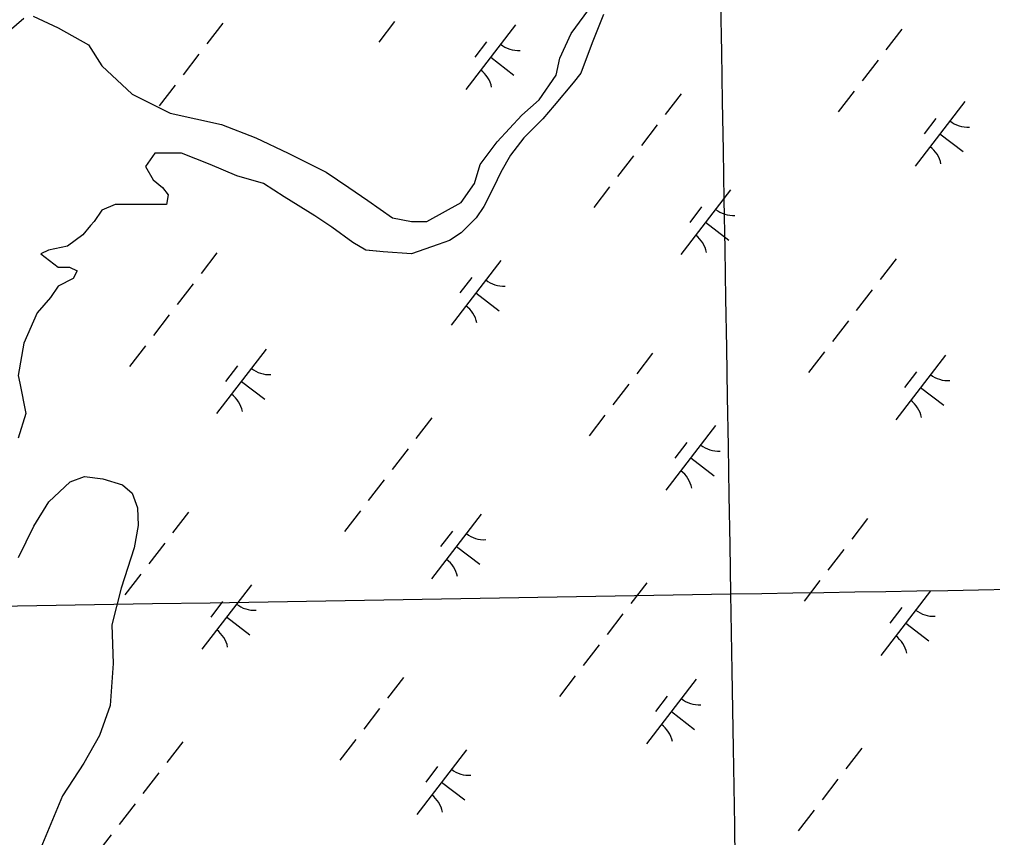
# Model space of a CAD drawing. Extents: x 3879599 to 3900814, y 146526 to 168888.
# Drawn here: x 3893542 to 3894140, y 162574 to 163077 of the extents above; entities that cross this region are included whole.
import ezdxf

# ---------------------------------------------------------------- set-up
doc = ezdxf.new("R2010")
doc.units = 0
for name, color, linetype in [('V-GRID-MAJR', 7, 'Continuous'), ('V-TOPO-SHOR', 7, 'Continuous'), ('V-WETL-SWMP', 7, 'Continuous')]:
    doc.layers.add(name, color=color, linetype=linetype)

msp = doc.modelspace()

# ---------------------------------------------------------------- linework, layer by layer
at = {"layer": 'V-GRID-MAJR'}
for points in [[(3894134.72, 153416.68), (3894080.41, 156663.61), (3893979.03, 162723.86), (3893946.66, 164659.13)], [(3889435.47, 162648.15), (3893979.03, 162723.86), (3896411.93, 162764.64)]]:
    msp.add_spline(points, degree=3, dxfattribs=at)
at = {"layer": 'V-TOPO-SHOR'}
for points in [[(3893550.99, 163078.47), (3893566.16, 163071.47), (3893584.82, 163060.97), (3893592.99, 163048.14), (3893611.65, 163030.64), (3893634.99, 163018.98), (3893666.48, 163011.98), (3893687.48, 163003.81), (3893707.31, 162994.48), (3893730.65, 162982.81), (3893744.65, 162973.48), (3893756.31, 162965.31), (3893771.48, 162954.81), (3893783.14, 162952.48), (3893792.48, 162952.48), (3893813.48, 162964.15), (3893821.64, 162975.81), (3893825.14, 162987.48), (3893835.64, 163001.48), (3893850.81, 163017.81), (3893861.31, 163027.14), (3893871.81, 163042.31), (3893874.14, 163052.81), (3893881.14, 163067.97), (3893899.8, 163093.64)], [(3893900.97, 163079.64), (3893893.97, 163062.14), (3893886.97, 163043.47), (3893882.3, 163037.64), (3893870.64, 163023.64), (3893863.64, 163015.48), (3893851.97, 163003.81), (3893843.81, 162993.31), (3893837.97, 162982.81), (3893833.31, 162973.48), (3893827.47, 162961.81), (3893822.81, 162954.81), (3893813.48, 162945.48), (3893806.48, 162940.81), (3893799.48, 162938.48), (3893783.14, 162932.65), (3893765.64, 162933.81), (3893755.15, 162934.98), (3893746.98, 162939.65), (3893734.15, 162948.98), (3893723.65, 162955.98), (3893704.98, 162967.65), (3893692.15, 162975.81), (3893675.82, 162980.48), (3893659.48, 162987.48), (3893641.99, 162994.48), (3893625.65, 162994.48), (3893619.82, 162986.31), (3893624.49, 162978.14), (3893630.32, 162973.48), (3893633.82, 162968.81), (3893632.65, 162962.98), (3893601.15, 162962.98), (3893592.99, 162959.48), (3893588.32, 162952.48), (3893585.99, 162950.15), (3893581.32, 162944.31), (3893571.99, 162937.31), (3893560.32, 162934.98), (3893555.66, 162932.65), (3893566.16, 162924.48), (3893573.16, 162924.48), (3893577.82, 162922.15), (3893575.49, 162917.48), (3893566.16, 162912.82), (3893561.49, 162905.82), (3893553.32, 162896.48), (3893545.16, 162877.82), (3893541.66, 162857.99), (3893542.82, 162853.32), (3893546.32, 162834.65), (3893541.66, 162819.49)], [(3893529.99, 163064.47), (3893545.16, 163077.31)]]:
    msp.add_lwpolyline(points, dxfattribs=at)
at = {"layer": 'V-WETL-SWMP'}
for p, q in [((3893667.26, 163074.35), (3893657.51, 163061.67)), ((3893772.72, 163075.23), (3893762.97, 163062.54)), ((3893846.88, 163073.2), (3893816.41, 163033.55)), ((3894083.96, 163070.63), (3894074.21, 163057.94)), ((3893829.18, 163062.84), (3893821.87, 163053.32)), ((3893652.64, 163055.32), (3893642.89, 163042.64)), ((3893831.65, 163053.38), (3893845.92, 163042.41)), ((3894069.34, 163051.6), (3894059.59, 163038.91)), ((3893638.02, 163036.29), (3893628.27, 163023.61)), ((3893948.49, 163030.96), (3893938.74, 163018.28)), ((3894054.71, 163032.57), (3894044.96, 163019.88)), ((3894122.59, 163026.18), (3894092.13, 162986.53)), ((3894104.9, 163015.82), (3894097.59, 163006.3)), ((3893933.86, 163011.93), (3893924.11, 162999.25)), ((3894107.36, 163006.36), (3894121.63, 162995.39)), ((3893919.24, 162992.9), (3893909.49, 162980.22)), ((3893904.61, 162973.87), (3893894.86, 162961.19)), ((3893978.77, 162971.85), (3893948.3, 162932.2)), ((3893961.08, 162961.48), (3893953.76, 162951.97)), ((3893963.54, 162952.02), (3893977.81, 162941.05)), ((3893663.68, 162933.33), (3893653.93, 162920.65)), ((3894080.38, 162929.61), (3894070.63, 162916.92)), ((3893837.79, 162928.55), (3893807.32, 162888.9)), ((3893820.09, 162918.19), (3893812.78, 162908.67)), ((3893649.06, 162914.3), (3893639.31, 162901.62)), ((3893822.55, 162908.73), (3893836.83, 162897.76)), ((3894065.75, 162910.58), (3894056, 162897.89)), ((3893634.43, 162895.27), (3893624.68, 162882.59)), ((3894051.13, 162891.55), (3894041.38, 162878.86)), ((3893619.81, 162876.24), (3893610.06, 162863.56)), ((3893693.96, 162874.22), (3893663.5, 162834.57)), ((3893931.05, 162871.64), (3893921.3, 162858.96)), ((3894036.51, 162872.52), (3894026.76, 162859.83)), ((3894110.66, 162870.49), (3894080.2, 162830.85)), ((3893676.27, 162863.85), (3893668.96, 162854.34)), ((3894092.97, 162860.13), (3894085.66, 162850.61)), ((3893678.73, 162854.39), (3893693, 162843.42)), ((3893916.42, 162852.61), (3893906.67, 162839.93)), ((3894095.43, 162850.67), (3894109.7, 162839.7)), ((3893901.8, 162833.58), (3893892.05, 162820.9)), ((3893795.57, 162831.98), (3893785.82, 162819.29)), ((3893969.68, 162827.19), (3893939.21, 162787.55)), ((3893951.98, 162816.83), (3893944.67, 162807.32)), ((3893780.95, 162812.95), (3893771.2, 162800.26)), ((3893954.45, 162807.37), (3893968.72, 162796.4)), ((3893560.61, 162780.32), (3893573.56, 162792.73)), ((3893573.56, 162792.73), (3893582.43, 162795.9)), ((3893582.43, 162795.9), (3893593.69, 162794.63)), ((3893593.69, 162794.63), (3893605.74, 162790.95)), ((3893766.32, 162793.92), (3893756.57, 162781.23)), ((3893605.74, 162790.95), (3893611.75, 162785.68)), ((3893611.75, 162785.68), (3893614.92, 162776.81)), ((3893551.28, 162765.48), (3893560.61, 162780.32)), ((3893614.92, 162776.81), (3893615.26, 162765.95)), ((3893646.24, 162774.01), (3893636.49, 162761.33)), ((3893751.7, 162774.89), (3893741.95, 162762.2)), ((3893825.86, 162772.86), (3893795.39, 162733.21)), ((3894062.94, 162770.29), (3894053.19, 162757.6)), ((3893541.92, 162746.22), (3893551.28, 162765.48)), ((3893615.26, 162765.95), (3893612.78, 162752.28)), ((3893808.16, 162762.5), (3893800.85, 162752.98)), ((3893612.78, 162752.28), (3893605, 162727.37)), ((3893631.62, 162754.98), (3893621.87, 162742.3)), ((3893810.62, 162753.04), (3893824.9, 162742.07)), ((3894048.31, 162751.26), (3894038.56, 162738.57)), ((3893616.99, 162735.95), (3893607.24, 162723.27)), ((3894033.69, 162732.23), (3894023.94, 162719.54)), ((3893605, 162727.37), (3893599.25, 162704.87)), ((3893684.87, 162729.56), (3893654.41, 162689.92)), ((3893927.46, 162730.62), (3893917.71, 162717.94)), ((3894101.57, 162725.84), (3894071.1, 162686.19)), ((3893667.18, 162719.2), (3893659.87, 162709.69)), ((3894083.87, 162715.48), (3894076.56, 162705.96)), ((3893669.64, 162709.74), (3893683.91, 162698.77)), ((3893912.84, 162711.59), (3893903.09, 162698.91)), ((3893599.25, 162704.87), (3893599.93, 162681.13)), ((3894086.34, 162706.02), (3894100.61, 162695.05)), ((3893898.22, 162692.56), (3893888.47, 162679.88)), ((3893599.93, 162681.13), (3893598.18, 162655.38)), ((3893778.13, 162672.66), (3893768.38, 162659.97)), ((3893883.59, 162673.53), (3893873.84, 162660.85)), ((3893957.75, 162671.51), (3893927.28, 162631.86)), ((3893940.05, 162661.14), (3893932.74, 162651.63)), ((3893598.18, 162655.38), (3893591.64, 162636.91)), ((3893763.51, 162653.63), (3893753.76, 162640.94)), ((3893942.51, 162651.68), (3893956.79, 162640.71)), ((3893591.64, 162636.91), (3893581.9, 162620.06)), ((3893642.66, 162632.99), (3893632.91, 162620.31)), ((3893748.88, 162634.6), (3893739.13, 162621.91)), ((3893816.76, 162628.21), (3893786.3, 162588.56)), ((3894059.35, 162629.27), (3894049.61, 162616.58)), ((3893581.9, 162620.06), (3893568.91, 162600.01)), ((3893628.03, 162613.96), (3893618.28, 162601.28)), ((3893799.07, 162617.85), (3893791.76, 162608.33)), ((3893801.53, 162608.39), (3893815.8, 162597.42)), ((3894044.73, 162610.24), (3894034.98, 162597.55)), ((3893568.91, 162600.01), (3893546.91, 162547.41)), ((3893613.41, 162594.93), (3893603.66, 162582.25)), ((3894030.11, 162591.21), (3894020.36, 162578.52)), ((3893598.79, 162575.9), (3893589.04, 162563.22))]:
    msp.add_line(p, q, dxfattribs=at)
for points in [[(3893550.99, 163078.47), (3893566.16, 163071.47), (3893584.82, 163060.97), (3893592.99, 163048.14), (3893611.65, 163030.64), (3893634.98, 163018.98), (3893666.48, 163011.98), (3893687.48, 163003.81), (3893707.31, 162994.48), (3893730.65, 162982.81), (3893744.65, 162973.48), (3893756.31, 162965.31), (3893771.48, 162954.81), (3893783.14, 162952.48), (3893792.48, 162952.48), (3893813.47, 162964.15), (3893821.64, 162975.81), (3893825.14, 162987.48), (3893835.64, 163001.48), (3893850.81, 163017.81), (3893861.31, 163027.14), (3893871.8, 163042.31), (3893874.14, 163052.81), (3893881.14, 163067.97), (3893899.8, 163093.64)], [(3893900.97, 163079.64), (3893893.97, 163062.14), (3893886.97, 163043.48), (3893882.3, 163037.64), (3893870.64, 163023.64), (3893863.64, 163015.48), (3893851.97, 163003.81), (3893843.81, 162993.31), (3893837.97, 162982.81), (3893833.31, 162973.48), (3893827.47, 162961.81), (3893822.81, 162954.81), (3893813.47, 162945.48), (3893806.47, 162940.81), (3893799.48, 162938.48), (3893783.14, 162932.65), (3893765.64, 162933.81), (3893755.14, 162934.98), (3893746.98, 162939.65), (3893734.15, 162948.98), (3893723.65, 162955.98), (3893704.98, 162967.65), (3893692.15, 162975.81), (3893675.82, 162980.48), (3893659.48, 162987.48), (3893641.98, 162994.48), (3893625.65, 162994.48), (3893619.82, 162986.31), (3893624.49, 162978.15), (3893630.32, 162973.48), (3893633.82, 162968.81), (3893632.65, 162962.98), (3893601.15, 162962.98), (3893592.99, 162959.48), (3893588.32, 162952.48), (3893585.99, 162950.15), (3893581.32, 162944.31), (3893571.99, 162937.31), (3893560.32, 162934.98), (3893555.66, 162932.65), (3893566.16, 162924.48), (3893573.16, 162924.48), (3893577.82, 162922.15), (3893575.49, 162917.48), (3893566.16, 162912.82), (3893561.49, 162905.82), (3893553.32, 162896.48), (3893545.16, 162877.82), (3893541.66, 162857.99), (3893542.82, 162853.32), (3893546.32, 162834.65), (3893541.66, 162819.49)], [(3893529.99, 163064.47), (3893545.16, 163077.31)]]:
    msp.add_lwpolyline(points, dxfattribs=at)
for centre, start, end in [((3893848.66, 163075.13), 231.68688, 273.23054), ((3893815, 163031.33), 11.68688, 53.23054), ((3894124.38, 163028.11), 231.68688, 273.23054), ((3894090.72, 162984.31), 11.68688, 53.23054), ((3893980.56, 162973.78), 231.68688, 273.23054), ((3893946.89, 162929.98), 11.68688, 53.23054), ((3893839.57, 162930.48), 231.68688, 273.23054), ((3893805.91, 162886.68), 11.68688, 53.23054), ((3893695.75, 162876.15), 231.68688, 273.23054), ((3894112.45, 162872.42), 231.68688, 273.23054), ((3893662.09, 162832.35), 11.68688, 53.23054), ((3894078.79, 162828.62), 11.68688, 53.23054), ((3893971.46, 162829.13), 231.68688, 273.23054), ((3893937.8, 162785.33), 11.68688, 53.23054), ((3893827.64, 162774.79), 231.68688, 273.23054), ((3893793.98, 162730.99), 11.68688, 53.23054), ((3893686.66, 162731.5), 231.68688, 273.23054), ((3894103.36, 162727.77), 231.68688, 273.23054), ((3893653, 162687.7), 11.68688, 53.23054), ((3894069.69, 162683.97), 11.68688, 53.23054), ((3893959.53, 162673.44), 231.68688, 273.23054), ((3893925.87, 162629.64), 11.68688, 53.23054), ((3893818.55, 162630.14), 231.68688, 273.23054), ((3893784.89, 162586.34), 11.68688, 53.23054)]:
    msp.add_arc(centre, 17.62, start, end, dxfattribs=at)

doc.saveas('drawing.dxf')
